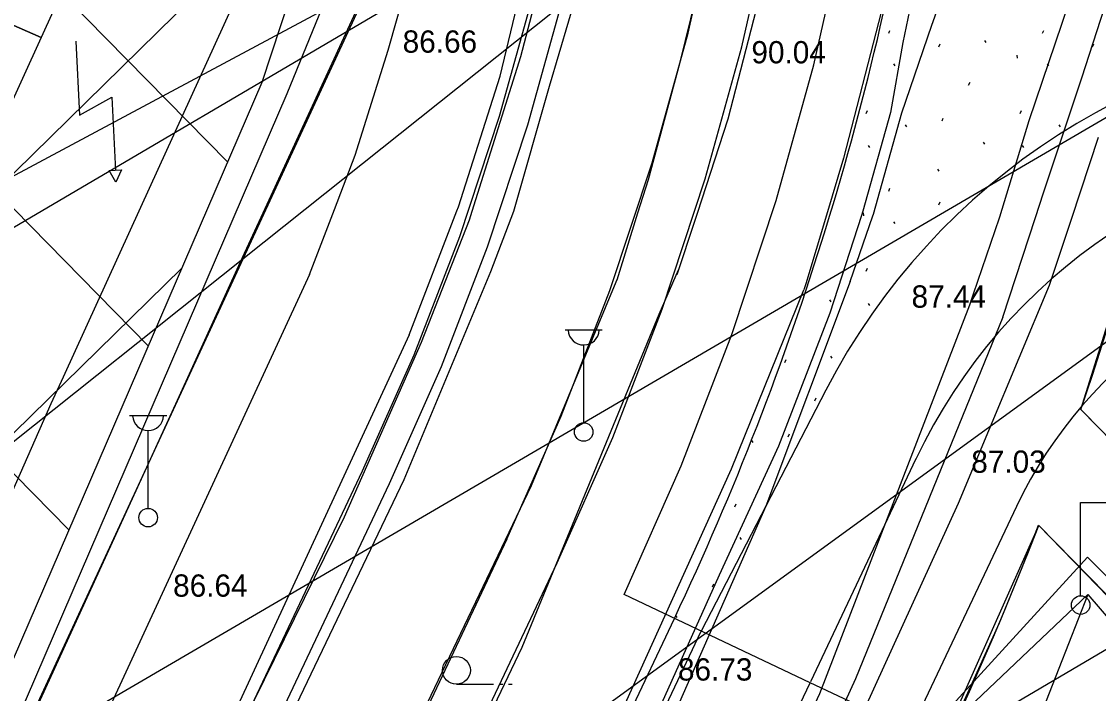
# Model space of a CAD drawing. Extents: x 412225 to 413380, y 4456471 to 4457189.
# Drawn here: x 412622 to 412680.1, y 4456566 to 4456602.2 of the extents above; entities that cross this region are included whole.
import ezdxf

# ---------------------------------------------------------------- set-up
doc = ezdxf.new("R2010")
doc.units = 0
for name, color, linetype in [('0_HALİHAZIR', 7, 'Continuous'), ('0_KADASTRO', 7, 'Continuous'), ('1_DÜZENLEME', 7, 'Continuous'), ('1_DÜZENLEME_SB', 7, 'Continuous'), ('1_PLAN_DEĞİŞİKLİĞİ_ONAMA_SINIRI', 7, 'Continuous'), ('ADA_ONCEPHE', 7, 'Continuous'), ('HAT_ENERJI_NAKIL_HAT', 7, 'Continuous'), ('KALDIRIM', 7, 'Continuous'), ('KST_ENERJI_NAKIL_HAT', 7, 'Continuous'), ('Level 27', 7, 'Continuous'), ('Level 28', 7, 'Continuous'), ('Level 35', 7, 'Continuous'), ('Level 54', 7, 'Continuous'), ('Level 62', 7, 'Continuous')]:
    doc.layers.add(name, color=color, linetype=linetype)

msp = doc.modelspace()

# ---------------------------------------------------------------- linework, layer by layer
at = {"layer": '0_HALİHAZIR'}
for p, q in [((412651.344, 4456585.566), (412653.344, 4456585.566)), ((412652.344, 4456580.566), (412652.344, 4456584.759)), ((412627.851, 4456580.95), (412629.851, 4456580.95)), ((412628.851, 4456575.95), (412628.851, 4456580.143)), ((412679.14, 4456571.26), (412679.14, 4456576.26)), ((412679.14, 4456576.26), (412681.14, 4456576.26)), ((412679.539, 4456571.303), (412671.844, 4456551.781)), ((412645.48, 4456566.468), (412647.48, 4456566.468)), ((412647.78, 4456566.468), (412647.98, 4456566.468)), ((412648.28, 4456566.468), (412648.48, 4456566.468))]:
    msp.add_line(p, q, dxfattribs=at)
for points in [[(412680.786, 4456754.718), (412679.682, 4456743.672), (412678.182, 4456714.804), (412676.891, 4456689.605), (412675.965, 4456668.667), (412674.91, 4456650.901), (412674.029, 4456632.544), (412673.304, 4456622.54), (412672.579, 4456615.955), (412671.095, 4456608.422), (412669.559, 4456601.069)], [(412670.758, 4456729.258), (412670.505, 4456721.841), (412669.69, 4456707.875), (412669.282, 4456699.848), (412668.882, 4456692.38), (412668.413, 4456681.771), (412667.885, 4456671.77), (412667.502, 4456663.168), (412666.971, 4456654.564), (412666.297, 4456642.227), (412665.681, 4456631.55), (412665.003, 4456622.846), (412664.208, 4456616.539), (412663.219, 4456609.999), (412661.771, 4456603.321), (412660.123, 4456596.936), (412658.465, 4456591.838)], [(412677.257, 4456727.881), (412676.433, 4456713.438), (412675.847, 4456701.825), (412675.176, 4456690.457), (412674.658, 4456677.547), (412674.082, 4456661.891), (412673.477, 4456649.374), (412672.596, 4456633.171), (412671.796, 4456623.84), (412670.951, 4456616.48), (412669.64, 4456608.374), (412668.391, 4456602.702), (412666.353, 4456594.832), (412665.437, 4456591.756)], [(412655.271, 4456591.875), (412655.838, 4456593.687), (412657.554, 4456600.007), (412658.98, 4456605.863), (412660.097, 4456611.55), (412661.189, 4456617.763), (412661.814, 4456623.327), (412662.223, 4456629.103), (412662.625, 4456637.524), (412663.143, 4456648.15), (412663.874, 4456663.315), (412664.882, 4456679.832), (412665.538, 4456695.588), (412666.243, 4456709.224), (412666.981, 4456723.912)], [(412638.902, 4456592.067), (412640.022, 4456594.983), (412641.797, 4456600.647), (412643.625, 4456607.117), (412644.691, 4456611.784), (412645.56, 4456617.5), (412646.43, 4456624.334), (412647.042, 4456631.92), (412647.408, 4456638.369), (412647.892, 4456647.925), (412647.894, 4456654.549), (412647.559, 4456658.341), (412646.689, 4456662.717), (412645.112, 4456669.384), (412643.792, 4456673.112), (412642.419, 4456675.952), (412639.606, 4456680.628), (412636.474, 4456685.694), (412632.343, 4456690.597), (412628.293, 4456694.384), (412622.607, 4456698.771), (412617.89, 4456702.137)], [(412658.573, 4456684.133), (412657.456, 4456665.018), (412656.551, 4456648.272), (412655.662, 4456629.291), (412655.508, 4456625.196), (412655.159, 4456620.983), (412654.22, 4456615.513), (412653.211, 4456609.219), (412652.039, 4456603.992), (412650.489, 4456598.693), (412648.566, 4456591.959), (412648.564, 4456591.954)], [(412618.621, 4456592.304), (412676.239, 4456623.136), (412772.883, 4456681.443)], [(412645.503, 4456591.99), (412645.586, 4456592.205), (412647.833, 4456599.256), (412649.321, 4456605.392), (412650.672, 4456611.872), (412651.911, 4456619.303), (412652.579, 4456625.312), (412653.394, 4456633.624), (412653.822, 4456642.588), (412654.085, 4456656.037), (412654.692, 4456668.472)], [(412596.935, 4456592.558), (412576.161, 4456602.112), (412575.653, 4456600.855), (412573.454, 4456601.76), (412594.394, 4456647.777), (412617.941, 4456636.961), (412615.508, 4456631.387), (412633.194, 4456623.51), (412623.082, 4456601.337), (412605.182, 4456609.21), (412597.446, 4456592.552)], [(412635.162, 4456592.111), (412641.739, 4456606.41), (412640.776, 4456607.069), (412642.684, 4456611.519), (412644.315, 4456617.936), (412645.582, 4456626.847), (412646.196, 4456634.318), (412646.385, 4456640.485), (412640.782, 4456644.824)], [(412676.706, 4456591.624), (412677.144, 4456592.967), (412679.206, 4456599.161), (412680.433, 4456602.926), (412681.495, 4456605.588), (412682.388, 4456607.508), (412683.869, 4456609.65), (412685.485, 4456611.498), (412687.089, 4456613.116), (412688.97, 4456614.853), (412690.823, 4456616.244), (412693.204, 4456617.561), (412697.216, 4456619.658), (412700.79, 4456621.42), (412704.384, 4456622.902), (412707.509, 4456623.901), (412711.279, 4456624.614), (412714.07, 4456624.836), (412716.307, 4456624.754), (412720.653, 4456624.258), (412722.812, 4456623.896), (412724.107, 4456623.684)], [(412637.324, 4456592.085), (412676.55, 4456623.324)], [(412667.945, 4456591.727), (412667.976, 4456591.815), (412669.506, 4456597.278), (412671.13, 4456602.002), (412672.204, 4456605.01), (412673.367, 4456607.476), (412675.176, 4456610.822), (412676.977, 4456613.495), (412679.413, 4456616.637), (412681.207, 4456618.718)], [(412628.458, 4456592.189), (412633.419, 4456603.056), (412634.268, 4456609.051), (412627.897, 4456611.895)], [(412597.446, 4456592.552), (412605.182, 4456609.21), (412623.082, 4456601.337), (412618.944, 4456592.301)], [(412680.531, 4456608.058), (412679.444, 4456605.922), (412678.499, 4456603.147), (412676.356, 4456596.837), (412674.769, 4456591.647)], [(412646.324, 4456591.98), (412648.956, 4456600.313), (412650.032, 4456604.448)], [(412624.958, 4456601.138), (412625.151, 4456597.14), (412626.895, 4456598.12), (412627.09, 4456594.158)], [(412669.559, 4456601.069), (412668.891, 4456597.295), (412667.408, 4456591.981), (412667.327, 4456591.734)], [(412678.673, 4456591.601), (412680.116, 4456595.955)], [(412623.623, 4456581.605), (412624.278, 4456583.034), (412628.458, 4456592.189)], [(412543.866, 4456517.657), (412637.324, 4456592.085)], [(412628.016, 4456552.126), (412633.504, 4456563.433), (412639.442, 4456575.486), (412643.594, 4456584.915), (412646.176, 4456591.511), (412646.324, 4456591.98)], [(412633.839, 4456589.233), (412635.162, 4456592.111)], [(412637.553, 4456588.553), (412638.902, 4456592.067)], [(412642.925, 4456585.312), (412645.503, 4456591.99)], [(412667.327, 4456591.734), (412665.615, 4456586.465), (412662.86, 4456579.307), (412659.658, 4456572.341), (412655.105, 4456562.231), (412651.07, 4456553.789), (412647.116, 4456545.447)], [(412648.564, 4456591.954), (412647.312, 4456588.702)], [(412654.142, 4456588.271), (412655.271, 4456591.875)], [(412658.465, 4456591.838), (412658.346, 4456591.469), (412657.376, 4456588.548)], [(412665.437, 4456591.756), (412664.333, 4456588.047), (412664.224, 4456587.731)], [(412666.724, 4456588.175), (412667.945, 4456591.727)], [(412674.769, 4456591.647), (412674.756, 4456591.603), (412673.353, 4456587.49), (412673.149, 4456586.904)], [(412674.957, 4456586.261), (412676.706, 4456591.624)], [(412677.472, 4456587.977), (412678.673, 4456591.601)], [(412568.07, 4456503.2), (412689.542, 4456591.474)], [(412608.218, 4456482.918), (412615.656, 4456498.056), (412630.372, 4456529.439), (412649.025, 4456568.472), (412656.407, 4456586.428), (412657.462, 4456588.807)], [(412647.312, 4456588.702), (412642.648, 4456577.495), (412630.012, 4456551.094), (412619.339, 4456531.495)], [(412630.441, 4456581.781), (412633.839, 4456589.233)], [(412637.553, 4456588.553), (412626.335, 4456564.278), (412611.461, 4456531.918), (412601.309, 4456506.587), (412590.417, 4456483.126)], [(412654.172, 4456588.365), (412649.509, 4456577.158), (412636.872, 4456550.757), (412621.986, 4456519.853), (412608.86, 4456491.811), (412604.34, 4456482.963)], [(412666.724, 4456588.175), (412662.165, 4456576.075), (412653.711, 4456556.902), (412645.893, 4456540.719), (412632.692, 4456517.106), (412632.601, 4456517.058), (412632.564, 4456517.048), (412642.518, 4456539.758), (412650.388, 4456556.161), (412660.325, 4456578.076), (412664.224, 4456587.731)], [(412673.149, 4456586.904), (412665.056, 4456565.958), (412657.163, 4456549.068), (412645.682, 4456525.665), (412637.706, 4456510.826), (412636.343, 4456508.126), (412636.148, 4456507.638), (412636.185, 4456506.964), (412636.787, 4456506.446), (412637.658, 4456506.299), (412638.352, 4456506.376), (412638.898, 4456506.615), (412639.295, 4456507.052), (412647.231, 4456522.127), (412656.37, 4456541.505), (412662.501, 4456554.163), (412672.555, 4456576.224), (412677.472, 4456587.977)], [(412674.957, 4456586.261), (412667.009, 4456566.751), (412657.753, 4456546.513), (412647.584, 4456526.138), (412638.362, 4456508.793), (412637.398, 4456507.661), (412636.712, 4456507.018), (412636.185, 4456506.964)], [(412642.925, 4456585.312), (412631.708, 4456561.036), (412619.339, 4456531.495)], [(412590.589, 4456494.978), (412605.257, 4456527.134), (412618.842, 4456556.491), (412630.441, 4456581.781)], [(412604.578, 4456539.995), (412617.515, 4456567.771), (412623.623, 4456581.605)], [(412707.279, 4456512.579), (412681.07, 4456539.882), (412666.691, 4456554.375), (412671.456, 4456564.508), (412679.518, 4456573.325), (412696.363, 4456556.411), (412720.214, 4456532.704), (412727.998, 4456527.942), (412728.331, 4456527.58), (412728.486, 4456527.256), (412723.948, 4456509.495), (412717.044, 4456483.009), (412717.044, 4456483.009), (412706.118, 4456485.723), (412679.506, 4456493.262)]]:
    msp.add_lwpolyline(points, dxfattribs=at)
for points in [[(412626.754, 4456594.164), (412627.411, 4456594.2), (412627.112, 4456593.528), (412626.896, 4456593.911)], [(412679.539, 4456571.303), (412684.964, 4456564.994), (412682.827, 4456563.216), (412677.299, 4456557.57), (412671.844, 4456551.781), (412667.806, 4456555.875), (412671.345, 4456563.53)]]:
    msp.add_lwpolyline(points, close=True, dxfattribs=at)
for centre, radius in [((412652.344, 4456580.066), 0.5), ((412628.851, 4456575.45), 0.5), ((412679.15, 4456570.736), 0.5), ((412645.48, 4456567.218), 0.75)]:
    msp.add_circle(centre, radius, dxfattribs=at)
for centre, start, end in [((412652.344, 4456585.596), 183.29581, 356.905), ((412628.851, 4456580.98), 183.298, 356.90719)]:
    msp.add_arc(centre, 0.837, start, end, dxfattribs=at)
at = {"layer": '0_KADASTRO'}
msp.add_lwpolyline([(412522.032, 4456682.067), (412533.875, 4456684.989), (412566.743, 4456694.033), (412571.437, 4456693.236), (412576.186, 4456691.048), (412586.592, 4456680.371), (412605.918, 4456660.532), (412647.993, 4456626.953), (412648.984, 4456623.072), (412646.733, 4456616.993), (412609.99, 4456537.62), (412590.921, 4456495.2), (412588.019, 4456497.15), (412577.892, 4456503.673), (412577.288, 4456508.38), (412575.344, 4456509.9), (412570.449, 4456508.608), (412539.518, 4456529.233), (412506.276, 4456520.924)], dxfattribs=at)
for points in [[(412679.158, 4456581.277), (412681.941, 4456590.16), (412683.665, 4456596.75), (412691.181, 4456601.215), (412697.313, 4456595.247), (412689.146, 4456586.961), (412696.196, 4456580.12), (412695.768, 4456579.675), (412694.917, 4456578.81), (412701.346, 4456572.18), (412708.911, 4456564.379), (412702.12, 4456557.86), (412699.218, 4456560.819)], [(412668.301, 4456555.377), (412671.851, 4456563.353), (412674.77, 4456569.774), (412676.003, 4456572.767), (412676.875, 4456575.039), (412685.716, 4456565.957), (412671.56, 4456551.91)]]:
    msp.add_lwpolyline(points, close=True, dxfattribs=at)
at = {"layer": '1_DÜZENLEME'}
for p, q in [((412668.794, 4456601.561), (412668.865, 4456601.72)), ((412677.087, 4456601.561), (412677.158, 4456601.72)), ((412671.493, 4456600.832), (412671.565, 4456600.992)), ((412673.958, 4456601.177), (412674.029, 4456601.07)), ((412679.786, 4456600.832), (412679.858, 4456600.992)), ((412675.716, 4456600.386), (412675.734, 4456600.226)), ((412669.053, 4456599.916), (412669.123, 4456599.809)), ((412677.346, 4456599.916), (412677.416, 4456599.809)), ((412673.109, 4456598.772), (412673.181, 4456598.932)), ((412667.588, 4456597.242), (412667.658, 4456597.402)), ((412671.671, 4456596.834), (412671.742, 4456596.994)), ((412675.881, 4456597.242), (412675.951, 4456597.402)), ((412669.683, 4456596.626), (412669.754, 4456596.52)), ((412677.976, 4456596.626), (412678.047, 4456596.52)), ((412673.891, 4456595.697), (412673.962, 4456595.59)), ((412667.697, 4456595.505), (412667.768, 4456595.398)), ((412675.99, 4456595.505), (412676.061, 4456595.398)), ((412671.435, 4456594.244), (412671.506, 4456594.137)), ((412668.794, 4456593.051), (412668.865, 4456593.21)), ((412671.493, 4456592.322), (412671.565, 4456592.482)), ((412667.423, 4456591.876), (412667.441, 4456591.716)), ((412669.053, 4456591.406), (412669.123, 4456591.299)), ((412667.588, 4456588.732), (412667.658, 4456588.892)), ((412665.598, 4456587.187), (412665.669, 4456587.08)), ((412667.697, 4456586.995), (412667.768, 4456586.888)), ((412665.665, 4456584.157), (412665.736, 4456584.05)), ((412663.2, 4456583.812), (412663.272, 4456583.972)), ((412665.409, 4456582.33), (412658.682, 4456569.332)), ((412664.816, 4456581.752), (412664.888, 4456581.912)), ((412661.39, 4456579.606), (412661.461, 4456579.5)), ((412663.378, 4456579.814), (412663.449, 4456579.974)), ((412670.262, 4456578.611), (412664.579, 4456566.598)), ((412660.501, 4456576.031), (412660.572, 4456576.19)), ((412660.76, 4456574.386), (412660.83, 4456574.279)), ((412659.295, 4456571.712), (412659.365, 4456571.872)), ((412657.305, 4456570.167), (412657.376, 4456570.06))]:
    msp.add_line(p, q, dxfattribs=at)
for centre, radius, start, end in [((412513.958, 4456637.794), 158.5, 334.68341, 350.99847), ((412697.381, 4456565.782), 36, 92.68897, 152.63559), ((412697.381, 4456565.782), 30, 92.68897, 154.68341)]:
    msp.add_arc(centre, radius, start, end, dxfattribs=at)
at = {"layer": '1_DÜZENLEME_SB'}
for p, q in [((412668.794, 4456601.561), (412668.865, 4456601.72)), ((412677.087, 4456601.561), (412677.158, 4456601.72)), ((412671.493, 4456600.832), (412671.565, 4456600.992)), ((412673.958, 4456601.177), (412674.029, 4456601.07)), ((412679.786, 4456600.832), (412679.858, 4456600.992)), ((412675.716, 4456600.386), (412675.734, 4456600.226)), ((412669.053, 4456599.916), (412669.123, 4456599.809)), ((412677.346, 4456599.916), (412677.416, 4456599.809)), ((412673.109, 4456598.772), (412673.181, 4456598.932)), ((412667.588, 4456597.242), (412667.658, 4456597.402)), ((412671.671, 4456596.834), (412671.742, 4456596.994)), ((412675.881, 4456597.242), (412675.951, 4456597.402)), ((412669.683, 4456596.626), (412669.754, 4456596.52)), ((412677.976, 4456596.626), (412678.047, 4456596.52)), ((412673.891, 4456595.697), (412673.962, 4456595.59)), ((412667.697, 4456595.505), (412667.768, 4456595.398)), ((412675.99, 4456595.505), (412676.061, 4456595.398)), ((412671.435, 4456594.244), (412671.506, 4456594.137)), ((412668.794, 4456593.051), (412668.865, 4456593.21)), ((412671.493, 4456592.322), (412671.565, 4456592.482)), ((412667.423, 4456591.876), (412667.441, 4456591.716)), ((412669.053, 4456591.406), (412669.123, 4456591.299)), ((412667.588, 4456588.732), (412667.658, 4456588.892)), ((412665.598, 4456587.187), (412665.669, 4456587.08)), ((412667.697, 4456586.995), (412667.768, 4456586.888)), ((412665.665, 4456584.157), (412665.736, 4456584.05)), ((412663.2, 4456583.812), (412663.272, 4456583.972)), ((412665.409, 4456582.33), (412658.682, 4456569.332)), ((412664.816, 4456581.752), (412664.888, 4456581.912)), ((412661.39, 4456579.606), (412661.461, 4456579.5)), ((412663.378, 4456579.814), (412663.449, 4456579.974)), ((412670.262, 4456578.611), (412664.579, 4456566.598)), ((412660.501, 4456576.031), (412660.572, 4456576.19)), ((412660.76, 4456574.386), (412660.83, 4456574.279)), ((412659.295, 4456571.712), (412659.365, 4456571.872)), ((412657.305, 4456570.167), (412657.376, 4456570.06))]:
    msp.add_line(p, q, dxfattribs=at)
for centre, radius, start, end in [((412513.958, 4456637.794), 158.5, 334.68341, 350.99847), ((412697.381, 4456565.782), 36, 92.68897, 152.63559), ((412697.381, 4456565.782), 30, 92.68897, 154.68341)]:
    msp.add_arc(centre, radius, start, end, dxfattribs=at)
at = {"layer": '1_PLAN_DEĞİŞİKLİĞİ_ONAMA_SINIRI'}
msp.add_line((412675.686, 4456576.045), (412669.981, 4456563.987), dxfattribs=at)
for points in [[(412654.523, 4456571.299), (412657.603, 4456578.244), (412660.34, 4456585.331), (412662.728, 4456592.544), (412664.76, 4456599.864), (412666.433, 4456607.275), (412667.742, 4456614.759), (412668.683, 4456622.298), (412669.261, 4456629.947)], [(412669.981, 4456563.987), (412664.558, 4456566.552), (412654.523, 4456571.299)]]:
    msp.add_lwpolyline(points, dxfattribs=at)
msp.add_arc((412697.381, 4456565.782), 24, 92.68897, 154.68341, dxfattribs=at)
at = {"layer": 'ADA_ONCEPHE'}
for p, q in [((412645.074, 4456629.278), (412634.976, 4456598.909)), ((412634.976, 4456598.909), (412590.381, 4456495.563))]:
    msp.add_line(p, q, dxfattribs=at)
at = {"layer": 'HAT_ENERJI_NAKIL_HAT'}
msp.add_line((412487.487, 4456484.365), (412772.521, 4456650.705), dxfattribs=at)
at = {"layer": 'KALDIRIM'}
msp.add_line((412588.718, 4456487.921), (412636.354, 4456598.314), dxfattribs=at)
msp.add_lwpolyline([(412636.354, 4456598.314), (412639.281, 4456605.507), (412641.908, 4456612.814), (412644.229, 4456620.225), (412646.241, 4456627.725), (412647.939, 4456635.303), (412649.322, 4456642.944), (412650.385, 4456650.636), (412651.129, 4456658.366)], dxfattribs=at)
at = {"layer": 'KST_ENERJI_NAKIL_HAT'}
for p, q in [((412801.671, 4456639.586), (412536.778, 4456483.796)), ((412440.902, 4456484.904), (412669.035, 4456618.989))]:
    msp.add_line(p, q, dxfattribs=at)
at = {"layer": 'Level 27'}
for p, q in [((412711.003, 4456548.816), (412679.159, 4456581.279)), ((412676.886, 4456575.028), (412706.712, 4456544.622))]:
    msp.add_line(p, q, dxfattribs=at)
at = {"layer": 'Level 28'}
for p, q in [((412679.8, 4456583.189), (412680.419, 4456585.105)), ((412679.159, 4456581.279), (412679.8, 4456583.189)), ((412676.297, 4456573.52), (412676.886, 4456575.028)), ((412675.695, 4456572.019), (412676.297, 4456573.52)), ((412675.078, 4456570.522), (412675.695, 4456572.019)), ((412674.448, 4456569.032), (412675.078, 4456570.522)), ((412673.804, 4456567.548), (412674.448, 4456569.032)), ((412673.146, 4456566.069), (412673.804, 4456567.548)), ((412672.474, 4456564.597), (412673.146, 4456566.069))]:
    msp.add_line(p, q, dxfattribs=at)
at = {"layer": 'Level 35'}
for p, q in [((412633.128, 4456594.625), (412542.319, 4456687.312)), ((412628.847, 4456584.705), (412531.233, 4456684.338)), ((412624.566, 4456574.785), (412519.951, 4456681.564)), ((412549.032, 4456522.933), (412639.033, 4456611.111)), ((412557.56, 4456517.289), (412630.66, 4456588.908))]:
    msp.add_line(p, q, dxfattribs=at)
at = {"layer": 'Level 54'}
msp.add_lwpolyline([(412724.145, 4456481.63), (412732.752, 4456515.572), (412735.292, 4456525.852), (412734.702, 4456528.332), (412732.122, 4456531.102), (412724.352, 4456537.452), (412716.532, 4456543.139), (412711.003, 4456548.816), (412679.159, 4456581.279), (412679.8, 4456583.189), (412680.419, 4456585.105), (412681.015, 4456587.029), (412681.59, 4456588.96), (412681.782, 4456589.635)], dxfattribs=at)
msp.add_lwpolyline([(412668.221, 4456555.588), (412676.886, 4456575.028), (412706.712, 4456544.622), (412712.289, 4456538.896), (412706.945, 4456520.429), (412703.478, 4456519.376), (412692.572, 4456530.562), (412686.092, 4456537.042), (412678.422, 4456544.832), (412671.582, 4456552.012)], close=True, dxfattribs=at)
at = {"layer": 'Level 62'}
for p, q in [((412619.327, 4456533.376), (412640.422, 4456577.97)), ((412620.797, 4456532.742), (412641.868, 4456577.285)), ((412648.196, 4456574.292), (412617.44, 4456509.275)), ((412615.666, 4456498.51), (412650.908, 4456573.009)), ((412642.825, 4456539.552), (412657.235, 4456570.016)), ((412644.271, 4456538.868), (412658.682, 4456569.332)), ((412645.426, 4456526.111), (412664.558, 4456566.552))]:
    msp.add_line(p, q, dxfattribs=at)
for points in [[(412640.422, 4456577.97), (412643.195, 4456584.223), (412645.659, 4456590.604), (412647.808, 4456597.098), (412649.637, 4456603.689), (412651.142, 4456610.362), (412652.319, 4456617.101), (412653.165, 4456623.889), (412653.679, 4456630.71)], [(412641.868, 4456577.285), (412644.671, 4456583.605), (412647.162, 4456590.054), (412649.334, 4456596.618), (412651.184, 4456603.279), (412652.706, 4456610.023), (412653.897, 4456616.833), (412654.754, 4456623.693), (412655.274, 4456630.587)], [(412648.196, 4456574.292), (412651.137, 4456580.925), (412653.751, 4456587.693), (412656.032, 4456594.581), (412657.973, 4456601.572), (412659.57, 4456608.649), (412660.82, 4456615.796), (412661.719, 4456622.996), (412662.265, 4456630.231)], [(412650.908, 4456573.009), (412653.909, 4456579.776), (412656.575, 4456586.681), (412658.902, 4456593.708), (412660.882, 4456600.84), (412662.512, 4456608.06), (412663.787, 4456615.352), (412664.704, 4456622.697), (412665.261, 4456630.078)]]:
    msp.add_lwpolyline(points, dxfattribs=at)

# ---------------------------------------------------------------- texts
at = {"layer": '0_HALİHAZIR'}
for s, p in [('86.66', (412642.58, 4456600.516)), ('90.04', (412661.391, 4456599.941)), ('87.44', (412670.03, 4456586.77)), ('87.03', (412673.25, 4456577.869)), ('86.64', (412630.198, 4456571.188)), ('86.73', (412657.429, 4456566.666))]:
    msp.add_text(s, height=1.2, dxfattribs=at).set_placement(p)

doc.saveas('drawing.dxf')
